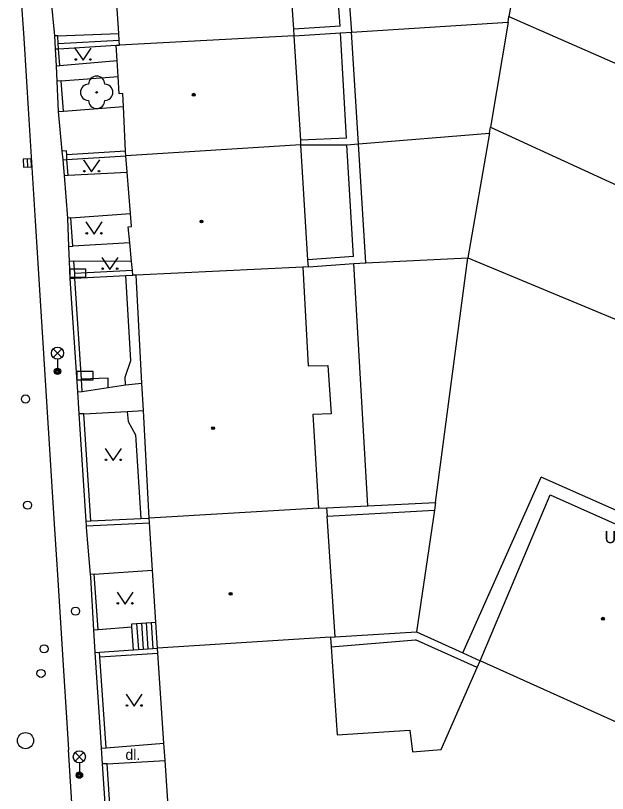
# Model space of a CAD drawing. Extents: x -596024 to -594475, y -1163820 to -1161957.
# Drawn here: x -595902.98 to -595866.39, y -1162077.81 to -1162029.75 of the extents above; entities that cross this region are included whole.
import ezdxf

# ---------------------------------------------------------------- set-up
doc = ezdxf.new("R2010")
doc.units = 0
for name, color, linetype in [('Level 10', 7, 'Continuous'), ('Level 11', 7, 'Continuous'), ('Level 22', 7, 'Continuous'), ('Level 24', 7, 'Continuous'), ('Level 27', 7, 'Continuous'), ('Level 28', 7, 'Continuous'), ('Level 31', 7, 'Continuous'), ('Level 33', 7, 'Continuous'), ('Level 36', 7, 'Continuous'), ('Level 39', 7, 'Continuous'), ('Level 40', 7, 'Continuous'), ('Level 41', 7, 'Continuous'), ('Level 5', 7, 'Continuous'), ('Level 7', 7, 'Continuous'), ('Level 8', 7, 'Continuous')]:
    doc.layers.add(name, color=color, linetype=linetype)

msp = doc.modelspace()

# ---------------------------------------------------------------- linework, layer by layer
at = {"layer": 'Level 10'}
for points in [[(-595904.29, -1162002.42), (-595903.71, -1162011.61), (-595903.57, -1162013.85), (-595903.12, -1162021.02), (-595902.97, -1162023.43), (-595902.63, -1162028.81), (-595902.48, -1162031.15), (-595902.18, -1162035.83), (-595901.77, -1162042.42), (-595900.57, -1162061.48), (-595900.37, -1162064.62), (-595900.08, -1162069.24), (-595899.77, -1162074.12), (-595899.72, -1162075.13)], [(-595899.09, -1162084.9), (-595899.72, -1162075.13)]]:
    msp.add_lwpolyline(points, dxfattribs=at)
at = {"layer": 'Level 11'}
for points in [[(-595871.26, -1162023), (-595872.48, -1162029.8)], [(-595882.74, -1162023.64), (-595882.22, -1162030.77)], [(-595882.92, -1162030.41), (-595883.37, -1162024.2)], [(-595882.22, -1162030.77), (-595872.53, -1162030.16)], [(-595872.53, -1162030.16), (-595873.62, -1162036.65)], [(-595872.53, -1162030.16), (-595872.48, -1162029.8)], [(-595872.48, -1162029.8), (-595859.7, -1162035.41)], [(-595882.92, -1162030.41), (-595885.78, -1162030.58)], [(-595900.37, -1162030.99), (-595896.6, -1162030.86)], [(-595885.76, -1162030.99), (-595882.9, -1162030.81)], [(-595882.9, -1162030.81), (-595882.22, -1162030.77)], [(-595882.52, -1162037.33), (-595882.9, -1162030.81)], [(-595881.79, -1162037.67), (-595882.22, -1162030.77)], [(-595900.32, -1162031.8), (-595896.76, -1162031.58)], [(-595900.53, -1162031.81), (-595900.32, -1162031.8)], [(-595900.24, -1162032.84), (-595896.7, -1162032.53)], [(-595900.17, -1162033.77), (-595896.64, -1162033.52)], [(-595900.03, -1162035.66), (-595896.32, -1162035.36)], [(-595873.68, -1162037.01), (-595873.62, -1162036.65)], [(-595873.62, -1162036.65), (-595862.45, -1162041.77)], [(-595882.52, -1162037.33), (-595885.35, -1162037.45)], [(-595881.79, -1162037.67), (-595873.68, -1162037.01)], [(-595873.68, -1162037.01), (-595875.02, -1162044.71)], [(-595885.34, -1162037.74), (-595882.5, -1162037.73)], [(-595882.5, -1162037.73), (-595881.79, -1162037.67)], [(-595882.1, -1162044.63), (-595882.5, -1162037.73)], [(-595881.33, -1162045.02), (-595881.79, -1162037.67)], [(-595899.74, -1162039.6), (-595896.09, -1162039.43)], [(-595899.56, -1162042.25), (-595895.88, -1162041.98)], [(-595895.92, -1162043.79), (-595899.45, -1162043.99)], [(-595882.1, -1162044.63), (-595884.91, -1162044.84)], [(-595895.81, -1162044.94), (-595899.38, -1162044.92)], [(-595884.88, -1162045.27), (-595882.08, -1162045.06)], [(-595882.08, -1162045.06), (-595881.33, -1162045.02)], [(-595881.2, -1162060.04), (-595882.08, -1162045.06)], [(-595881.33, -1162045.02), (-595875.02, -1162044.71)], [(-595877.02, -1162059.83), (-595875.02, -1162044.71)], [(-595875.02, -1162044.71), (-595865.46, -1162048.7)], [(-595896.18, -1162052.56), (-595896.21, -1162052.09), (-595895.85, -1162051.07), (-595896.17, -1162045.81)], [(-595897.26, -1162052.15), (-595898.91, -1162052.21)], [(-595897.25, -1162052.72), (-595897.26, -1162052.15)], [(-595898.86, -1162052.97), (-595897.25, -1162052.72)], [(-595897.25, -1162052.72), (-595896.18, -1162052.56)], [(-595896.18, -1162052.56), (-595895.17, -1162052.47)], [(-595898.77, -1162054.35), (-595896.08, -1162054.21)], [(-595896.08, -1162054.21), (-595895.08, -1162054.16)], [(-595896.08, -1162054.21), (-595896.02, -1162054.82), (-595895.56, -1162055.66), (-595895.24, -1162060.82)], [(-595875.33, -1162069.12), (-595870.49, -1162058.26)], [(-595864.71, -1162060.83), (-595870.49, -1162058.26)], [(-595883.77, -1162060.17), (-595881.2, -1162060.04)], [(-595881.2, -1162060.04), (-595877.02, -1162059.83)], [(-595877.02, -1162059.83), (-595877.09, -1162060.3)], [(-595883.72, -1162060.67), (-595877.09, -1162060.3)], [(-595877.09, -1162060.3), (-595878.19, -1162067.82)], [(-595898.12, -1162064.27), (-595894.52, -1162064.01)], [(-595895.2, -1162067.3), (-595894.91, -1162067.28)], [(-595894.91, -1162067.28), (-595894.61, -1162067.26)], [(-595894.91, -1162067.28), (-595894.8, -1162068.87)], [(-595894.61, -1162067.26), (-595894.31, -1162067.24)], [(-595894.61, -1162067.26), (-595894.5, -1162068.85)], [(-595897.88, -1162067.68), (-595895.79, -1162067.52)], [(-595895.79, -1162067.52), (-595895.8, -1162067.34), (-595895.5, -1162067.32)], [(-595895.69, -1162068.93), (-595895.79, -1162067.52)], [(-595895.5, -1162067.32), (-595895.2, -1162067.3)], [(-595895.5, -1162067.32), (-595895.39, -1162068.91)], [(-595895.2, -1162067.3), (-595895.1, -1162068.89)], [(-595883.23, -1162068.14), (-595878.19, -1162067.82)], [(-595878.19, -1162067.82), (-595875.33, -1162069.12), (-595874.25, -1162069.61)], [(-595883.47, -1162068.76), (-595878.25, -1162068.32)], [(-595874.44, -1162070.03), (-595878.25, -1162068.32)], [(-595897.39, -1162074.99), (-595893.81, -1162074.71)], [(-595897.33, -1162075.98), (-595893.74, -1162075.78)]]:
    msp.add_lwpolyline(points, dxfattribs=at)
at = {"layer": 'Level 22'}
msp.add_circle((-595897.97, -1162034.49), 0.05, dxfattribs=at)
for centre, start, end in [((-595897.97, -1162033.99), 0, 180), ((-595898.47, -1162034.49), 90, 270), ((-595897.47, -1162034.49), 270, 90), ((-595897.97, -1162034.99), 180, 0)]:
    msp.add_arc(centre, 0.5, start, end, dxfattribs=at)
at = {"layer": 'Level 24'}
for points in [[(-595899.63, -1162045.91), (-595898.63, -1162045.91), (-595898.63, -1162045.41), (-595899.63, -1162045.41)], [(-595899.19, -1162052.25), (-595898.19, -1162052.25), (-595898.19, -1162051.75), (-595899.19, -1162051.75)]]:
    msp.add_lwpolyline(points, close=True, dxfattribs=at)
at = {"layer": 'Level 27'}
msp.add_line((-595902.261, -1162038.61), (-595902.239, -1162039.11), dxfattribs=at)
msp.add_lwpolyline([(-595902.51, -1162038.621), (-595902.489, -1162039.12), (-595901.99, -1162039.099), (-595902.011, -1162038.6)], close=True, dxfattribs=at)
msp.add_circle((-595902.37, -1162074.55), 0.5, dxfattribs=at)
at = {"layer": 'Level 28'}
for centre in [(-595902.37, -1162053.44), (-595902.24, -1162060), (-595901.22, -1162068.88), (-595901.41, -1162070.4)]:
    msp.add_circle(centre, 0.25, dxfattribs=at)
at = {"layer": 'Level 31'}
msp.add_circle((-595899.28, -1162066.55), 0.25, dxfattribs=at)
at = {"layer": 'Level 33'}
for p, q in [((-595900.655, -1162050.87), (-595900.125, -1162050.34)), ((-595900.655, -1162050.34), (-595900.125, -1162050.87)), ((-595900.39, -1162050.98), (-595900.39, -1162051.73)), ((-595899.305, -1162075.82), (-595898.775, -1162075.29)), ((-595899.305, -1162075.29), (-595898.775, -1162075.82)), ((-595899.04, -1162075.93), (-595899.04, -1162076.68))]:
    msp.add_line(p, q, dxfattribs=at)
for centre, radius in [((-595900.39, -1162050.605), 0.375), ((-595900.39, -1162051.73), 0.2), ((-595900.39, -1162051.73), 0.145), ((-595900.39, -1162051.73), 0.0876), ((-595899.04, -1162075.555), 0.375), ((-595899.04, -1162076.68), 0.2), ((-595899.04, -1162076.68), 0.145), ((-595899.04, -1162076.68), 0.0876)]:
    msp.add_circle(centre, radius, dxfattribs=at)
at = {"layer": 'Level 36'}
for points in [[(-595899.31, -1162031.76), (-595898.81, -1162032.51), (-595898.31, -1162031.76)], [(-595898.78, -1162038.66), (-595898.28, -1162039.41), (-595897.78, -1162038.66)], [(-595898.63, -1162042.5), (-595898.13, -1162043.25), (-595897.63, -1162042.5)], [(-595897.65, -1162044.69), (-595897.15, -1162045.44), (-595896.65, -1162044.69)], [(-595897.44, -1162056.5), (-595896.94, -1162057.25), (-595896.44, -1162056.5)], [(-595896.71, -1162065.37), (-595896.21, -1162066.12), (-595895.71, -1162065.37)], [(-595896.15, -1162071.68), (-595895.65, -1162072.43), (-595895.15, -1162071.68)]]:
    msp.add_lwpolyline(points, dxfattribs=at)
for centre in [(-595899.26, -1162032.46), (-595898.361, -1162032.46), (-595898.73, -1162039.36), (-595897.831, -1162039.36), (-595898.58, -1162043.2), (-595897.681, -1162043.2), (-595897.6, -1162045.39), (-595896.701, -1162045.39), (-595897.39, -1162057.2), (-595896.491, -1162057.2), (-595896.66, -1162066.07), (-595895.761, -1162066.07), (-595896.1, -1162072.38), (-595895.201, -1162072.38)]:
    msp.add_circle(centre, 0.05, dxfattribs=at)
at = {"layer": 'Level 39'}
for centre, radius in [((-595891.97, -1162034.64), 0.09), ((-595891.97, -1162034.64), 0.0398), ((-595891.49, -1162042.47), 0.09), ((-595891.49, -1162042.47), 0.0398), ((-595890.77, -1162055.24), 0.09), ((-595890.77, -1162055.24), 0.0398), ((-595889.69, -1162065.48), 0.09), ((-595889.69, -1162065.48), 0.0398), ((-595866.67, -1162067.02), 0.09), ((-595866.67, -1162067.02), 0.0398)]:
    msp.add_circle(centre, radius, dxfattribs=at)
at = {"layer": 'Level 5'}
for points in [[(-595885.78, -1162030.58), (-595886.22, -1162024.34)], [(-595896.6, -1162030.86), (-595896.77, -1162028.4)], [(-595885.76, -1162030.99), (-595885.78, -1162030.58)], [(-595896.57, -1162031.28), (-595896.6, -1162030.86)], [(-595885.76, -1162030.99), (-595896.55, -1162031.57)], [(-595885.35, -1162037.45), (-595885.76, -1162030.99)], [(-595896.76, -1162031.58), (-595896.55, -1162031.57)], [(-595896.7, -1162032.53), (-595896.76, -1162031.58)], [(-595896.55, -1162031.57), (-595896.57, -1162031.28)], [(-595896.64, -1162033.52), (-595896.7, -1162032.53)], [(-595896.57, -1162034.59), (-595896.64, -1162033.52)], [(-595896.36, -1162034.57), (-595896.57, -1162034.59)], [(-595896.32, -1162035.36), (-595896.36, -1162034.57)], [(-595896.19, -1162038.12), (-595896.32, -1162035.36)], [(-595885.34, -1162037.74), (-595885.35, -1162037.45)], [(-595885.34, -1162037.74), (-595896.17, -1162038.42)], [(-595884.91, -1162044.84), (-595885.34, -1162037.74)], [(-595896.17, -1162038.42), (-595896.19, -1162038.12)], [(-595896.09, -1162039.43), (-595896.17, -1162038.42)], [(-595895.88, -1162041.98), (-595896.09, -1162039.43)], [(-595895.81, -1162042.79), (-595895.88, -1162041.98)], [(-595896.02, -1162042.8), (-595895.81, -1162042.79)], [(-595895.92, -1162043.79), (-595896.02, -1162042.8)], [(-595895.81, -1162044.94), (-595895.92, -1162043.79)], [(-595895.76, -1162045.49), (-595895.81, -1162044.94)], [(-595884.88, -1162045.27), (-595884.91, -1162044.84)], [(-595895.73, -1162045.79), (-595895.76, -1162045.49)], [(-595885.22, -1162045.29), (-595895.52, -1162045.78)], [(-595884.88, -1162045.27), (-595885.22, -1162045.29)], [(-595885.22, -1162045.29), (-595884.89, -1162051.4)], [(-595895.52, -1162045.78), (-595895.73, -1162045.79)], [(-595895.17, -1162052.47), (-595895.52, -1162045.78)], [(-595884.89, -1162051.4), (-595883.67, -1162051.36)], [(-595883.67, -1162051.36), (-595883.47, -1162054.35)], [(-595895.08, -1162054.16), (-595895.17, -1162052.47)], [(-595894.73, -1162060.8), (-595895.08, -1162054.16)], [(-595883.47, -1162054.35), (-595884.61, -1162054.4)], [(-595884.61, -1162054.4), (-595884.25, -1162060.19)], [(-595874.25, -1162069.61), (-595869.94, -1162059.37)], [(-595869.94, -1162059.37), (-595857.58, -1162064.87), (-595857.22, -1162065.03), (-595857.06, -1162065.1)], [(-595884.25, -1162060.19), (-595894.73, -1162060.8)], [(-595884.25, -1162060.19), (-595883.77, -1162060.17)], [(-595883.77, -1162060.17), (-595883.72, -1162060.67)], [(-595894.71, -1162061.09), (-595894.73, -1162060.8)], [(-595883.23, -1162068.14), (-595883.72, -1162060.67)], [(-595894.52, -1162064.01), (-595894.71, -1162061.09)], [(-595894.31, -1162067.24), (-595894.52, -1162064.01)], [(-595894.2, -1162068.83), (-595894.31, -1162067.24)], [(-595883.52, -1162068.16), (-595894.2, -1162068.83)], [(-595883.52, -1162068.16), (-595883.23, -1162068.14)], [(-595883.52, -1162068.16), (-595883.47, -1162068.76)], [(-595894.18, -1162069.15), (-595894.2, -1162068.83)], [(-595893.81, -1162074.71), (-595894.18, -1162069.15)], [(-595883.47, -1162068.76), (-595883.11, -1162074.2)], [(-595874.44, -1162070.03), (-595874.25, -1162069.61)], [(-595861.63, -1162075.3), (-595874.25, -1162069.61)], [(-595876.67, -1162075.1), (-595874.44, -1162070.03)], [(-595883.11, -1162074.2), (-595878.61, -1162073.91)], [(-595878.61, -1162073.91), (-595878.45, -1162075.24)], [(-595893.74, -1162075.78), (-595893.81, -1162074.71)], [(-595878.45, -1162075.24), (-595876.67, -1162075.1)], [(-595893, -1162087.05), (-595893.74, -1162075.78)]]:
    msp.add_lwpolyline(points, dxfattribs=at)
at = {"layer": 'Level 7'}
for points in [[(-595900.37, -1162030.99), (-595900.57, -1162031)], [(-595900.57, -1162031), (-595900.53, -1162031.81)], [(-595900.34, -1162031.49), (-595900.37, -1162030.99)], [(-595896.57, -1162031.28), (-595900.34, -1162031.49)], [(-595900.32, -1162031.8), (-595900.32, -1162031.79), (-595900.34, -1162031.49)], [(-595900.53, -1162031.81), (-595900.48, -1162032.85)], [(-595900.24, -1162032.84), (-595900.32, -1162031.8)], [(-595900.48, -1162032.85), (-595900.24, -1162032.84)], [(-595900.17, -1162033.77), (-595900.43, -1162033.79)], [(-595900.43, -1162033.79), (-595900.34, -1162035.68)], [(-595900.03, -1162035.66), (-595900.17, -1162033.77)], [(-595900.34, -1162035.68), (-595900.03, -1162035.66)], [(-595899.82, -1162038.35), (-595899.84, -1162038.11), (-595900.12, -1162038.13)], [(-595900.12, -1162038.13), (-595900.07, -1162038.67)], [(-595896.19, -1162038.12), (-595899.82, -1162038.35)], [(-595899.81, -1162038.65), (-595899.82, -1162038.35)], [(-595899.81, -1162038.65), (-595896.17, -1162038.42)], [(-595900.07, -1162038.67), (-595899.81, -1162038.65)], [(-595900.07, -1162038.67), (-595899.98, -1162039.62)], [(-595899.74, -1162039.6), (-595899.81, -1162038.65)], [(-595899.98, -1162039.62), (-595899.74, -1162039.6)], [(-595899.56, -1162042.25), (-595899.78, -1162042.27)], [(-595899.78, -1162042.27), (-595899.71, -1162044.01)], [(-595899.45, -1162043.99), (-595899.56, -1162042.25)], [(-595899.71, -1162044.01), (-595899.45, -1162043.99)], [(-595899.38, -1162044.92), (-595899.67, -1162044.94)], [(-595899.67, -1162044.94), (-595899.62, -1162046)], [(-595899.33, -1162045.69), (-595899.38, -1162044.92)], [(-595895.76, -1162045.49), (-595899.33, -1162045.69)], [(-595899.62, -1162046), (-595899.32, -1162045.98)], [(-595899.62, -1162046), (-595899.16, -1162052.99)], [(-595899.32, -1162045.98), (-595899.33, -1162045.69)], [(-595899.32, -1162045.98), (-595896.17, -1162045.81)], [(-595898.91, -1162052.21), (-595899.32, -1162045.99), (-595899.32, -1162045.98)], [(-595896.17, -1162045.81), (-595895.73, -1162045.79)], [(-595898.86, -1162052.97), (-595898.91, -1162052.21)], [(-595899.16, -1162052.99), (-595898.86, -1162052.97)], [(-595899.16, -1162052.99), (-595899.07, -1162054.36)], [(-595898.77, -1162054.35), (-595899.07, -1162054.36)], [(-595899.07, -1162054.36), (-595898.64, -1162060.98)], [(-595898.33, -1162060.97), (-595898.77, -1162054.35)], [(-595898.64, -1162060.98), (-595898.33, -1162060.97)], [(-595898.64, -1162060.98), (-595898.62, -1162061.27)], [(-595898.33, -1162060.97), (-595895.24, -1162060.82)], [(-595895.24, -1162060.82), (-595894.73, -1162060.8)], [(-595898.62, -1162061.27), (-595894.71, -1162061.09)], [(-595898.12, -1162064.27), (-595898.37, -1162064.29)], [(-595898.37, -1162064.29), (-595898.36, -1162064.44), (-595898.17, -1162067.7)], [(-595897.88, -1162067.68), (-595898.12, -1162064.27)], [(-595898.17, -1162067.7), (-595897.88, -1162067.68)], [(-595898.09, -1162069.1), (-595897.79, -1162069.08)], [(-595898.09, -1162069.1), (-595897.76, -1162074.03), (-595897.69, -1162075.02)], [(-595897.79, -1162069.08), (-595895.69, -1162068.93)], [(-595897.77, -1162069.38), (-595897.79, -1162069.08)], [(-595897.77, -1162069.38), (-595894.18, -1162069.15)], [(-595895.69, -1162068.93), (-595895.39, -1162068.91)], [(-595895.39, -1162068.91), (-595895.1, -1162068.89)], [(-595895.1, -1162068.89), (-595894.8, -1162068.87)], [(-595894.8, -1162068.87), (-595894.5, -1162068.85)], [(-595894.5, -1162068.85), (-595894.2, -1162068.83)], [(-595897.39, -1162074.99), (-595897.77, -1162069.38)], [(-595897.69, -1162075.02), (-595897.39, -1162074.99)], [(-595897.33, -1162075.98), (-595897.62, -1162075.99)], [(-595897.62, -1162075.99), (-595896.84, -1162087.64)], [(-595896.57, -1162087.31), (-595897.33, -1162075.98)]]:
    msp.add_lwpolyline(points, dxfattribs=at)
at = {"layer": 'Level 8'}
for points in [[(-595900.8, -1162028.68), (-595900.57, -1162031)], [(-595900.48, -1162032.85), (-595900.43, -1162033.79)], [(-595900.34, -1162035.68), (-595900.12, -1162038.13)], [(-595899.98, -1162039.62), (-595899.78, -1162042.27)], [(-595899.71, -1162044.01), (-595899.67, -1162044.94)], [(-595898.62, -1162061.27), (-595898.61, -1162061.38), (-595898.37, -1162064.29)], [(-595898.17, -1162067.7), (-595898.09, -1162069.1)], [(-595897.69, -1162075.02), (-595897.62, -1162075.99)]]:
    msp.add_lwpolyline(points, dxfattribs=at)

# ---------------------------------------------------------------- texts
at = {"layer": 'Level 40'}
msp.add_text('dl.', height=0.65, dxfattribs=at).set_placement((-595896.19, -1162075.74))
at = {"layer": 'Level 41'}
msp.add_text('UR', height=0.75, dxfattribs=at).set_placement((-595866.57, -1162062.35))

doc.saveas('drawing.dxf')
